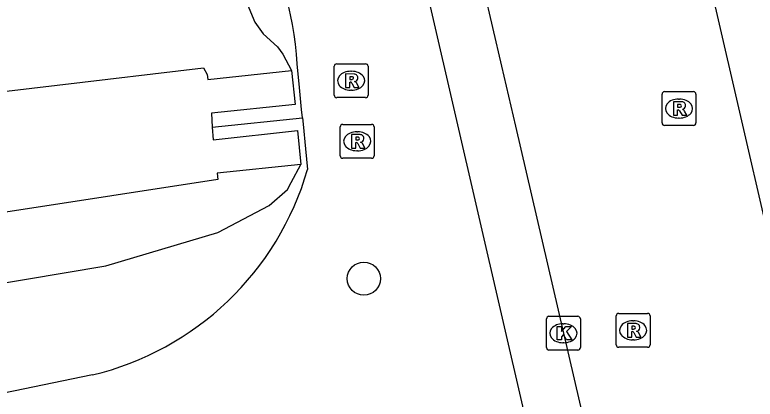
# Model space of a CAD drawing. Extents: x 156414 to 157775, y 382335 to 383765.
# Drawn here: x 156596.44 to 156618.3, y 383147.13 to 383158.49 of the extents above; entities that cross this region are included whole.
import ezdxf

# ---------------------------------------------------------------- set-up
doc = ezdxf.new("R2010")
doc.units = 0
for name, color, linetype in [('IMGEO_Boom', 7, 'Continuous'), ('IMGEO_Groenvoorziening', 7, 'Continuous'), ('IMGEO_Kolk', 7, 'Continuous'), ('IMGEO_Muur', 7, 'Continuous'), ('IMGEO_Rijbaan_lokaal_gesloten', 7, 'Continuous'), ('IMGEO_Rioolput', 7, 'Continuous'), ('IMGEO_Voetpad_open', 7, 'Continuous'), ('IMGEO_Waterloop', 7, 'Continuous')]:
    doc.layers.add(name, color=color, linetype=linetype)

msp = doc.modelspace()

# ---------------------------------------------------------------- linework, layer by layer
at = {"layer": 'IMGEO_Boom'}
msp.add_circle((156606.746, 383150.694), 0.489, dxfattribs=at)
at = {"layer": 'IMGEO_Groenvoorziening'}
for points in [[(156574.363, 383161.219), (156581.063, 383163.189), (156585.601, 383163.516), (156592.049, 383164.039), (156596.693, 383165.514), (156599.191, 383164.695), (156601.055, 383163.019), (156602.491, 383160.649), (156603.127, 383159.247), (156603.526, 383158.269), (156603.775, 383157.924), (156604.2, 383157.543), (156604.355, 383157.322), (156604.61, 383156.847)], [(156604.934, 383155.45), (156604.909, 383155.696), (156604.847, 383156.341), (156604.779, 383157.038)], [(156602.273, 383155.175), (156604.934, 383155.45)], [(156604.934, 383155.45), (156604.954, 383155.261), (156605.024, 383154.534), (156605.084, 383153.919)], [(156560.011, 383145.154), (156561.952, 383144.621), (156565.731, 383144.754), (156572.343, 383145.393), (156577.445, 383147.597), (156583.03, 383147.687), (156590.022, 383149.19), (156594.38, 383150.275), (156599.127, 383151.071), (156602.438, 383152.062), (156603.948, 383152.857), (156604.494, 383153.328), (156604.602, 383153.532), (156604.89, 383154.065)], [(156598.737, 383147.848), (156569.844, 383141.874), (156556.891, 383136.241)]]:
    msp.add_lwpolyline(points, dxfattribs=at)
for centre, radius, start, end in [((156593.968, 383156.325), 10.834, 3.7719, 101.8637), ((156596.683, 383156.349), 8.745, 283.5839, 343.8696)]:
    msp.add_arc(centre, radius, start, end, dxfattribs=at)
at = {"layer": 'IMGEO_Kolk'}
for p, q in [((156612.135, 383148.656), (156612.135, 383149.508)), ((156612.21, 383149.582), (156613.062, 383149.582)), ((156613.136, 383149.508), (156613.136, 383148.656)), ((156612.623, 383149.362), (156612.648, 383149.362)), ((156612.646, 383148.802), (156612.621, 383148.802)), ((156613.062, 383148.582), (156612.21, 383148.582))]:
    msp.add_line(p, q, dxfattribs=at)
for points in [[(156612.135, 383148.656), (156612.135, 383149.508)], [(156612.21, 383149.582), (156613.062, 383149.582)], [(156613.136, 383149.508), (156613.136, 383148.656)], [(156612.456, 383149.282), (156612.579, 383149.282), (156612.579, 383149.131), (156612.709, 383149.282), (156612.873, 383149.282), (156612.727, 383149.131), (156612.88, 383148.882), (156612.728, 383148.882), (156612.643, 383149.046), (156612.579, 383148.979), (156612.579, 383148.882), (156612.456, 383148.882), (156612.456, 383149.282)], [(156613.062, 383148.582), (156612.21, 383148.582)]]:
    msp.add_lwpolyline(points, dxfattribs=at)
for centre, start, end in [((156612.212, 383149.506), 91.552, 178.448), ((156612.212, 383149.506), 91.552, 178.448), ((156613.06, 383149.506), 1.552, 88.448), ((156613.06, 383149.506), 1.552, 88.448), ((156612.212, 383148.658), 181.552, 268.448), ((156612.212, 383148.658), 181.552, 268.448), ((156613.06, 383148.658), 271.552, 358.448), ((156613.06, 383148.658), 271.552, 358.448)]:
    msp.add_arc(centre, 0.0765, start, end, dxfattribs=at)
for centre, major_axis, ratio, start_param, end_param in [((156612.622, 383149.082), (-0.387, 0.002), 0.722429, 4.712389, 7.853982), ((156612.647, 383149.082), (-0.39, 0.002), 0.717154, 1.570796, 4.712389)]:
    msp.add_ellipse(centre, major_axis=major_axis, ratio=ratio, start_param=start_param, end_param=end_param, dxfattribs=at)
at = {"layer": 'IMGEO_Muur'}
for points in [[(156602.137, 383156.574), (156604.61, 383156.847), (156604.715, 383155.842), (156602.246, 383155.584)], [(156602.299, 383154.795), (156604.785, 383155.069), (156604.89, 383154.065), (156602.416, 383153.807)]]:
    msp.add_lwpolyline(points, dxfattribs=at)
at = {"layer": 'IMGEO_Rijbaan_lokaal_gesloten'}
for points in [[(156604.228, 383185.332), (156605.138, 383181.345), (156607.274, 383172.184), (156607.631, 383170.655), (156608.688, 383166.122), (156610.807, 383156.976), (156611.219, 383155.197), (156612.636, 383149.082), (156613.108, 383147.048), (156617.496, 383128.135), (156617.736, 383127.073)], [(156624.688, 383125.939), (156617.12, 383158.729)]]:
    msp.add_lwpolyline(points, dxfattribs=at)
at = {"layer": 'IMGEO_Rioolput'}
for p, q in [((156605.871, 383156.116), (156605.871, 383156.968)), ((156605.946, 383157.042), (156606.798, 383157.042)), ((156606.872, 383156.968), (156606.872, 383156.116)), ((156606.359, 383156.822), (156606.384, 383156.822)), ((156606.382, 383156.262), (156606.357, 383156.262)), ((156606.798, 383156.042), (156605.946, 383156.042)), ((156615.546, 383155.294), (156615.546, 383156.146)), ((156615.621, 383156.22), (156616.473, 383156.22)), ((156616.547, 383156.146), (156616.547, 383155.294)), ((156616.034, 383156), (156616.059, 383156)), ((156616.057, 383155.44), (156616.032, 383155.44)), ((156606.048, 383154.327), (156606.048, 383155.179)), ((156606.123, 383155.253), (156606.975, 383155.253)), ((156607.049, 383155.179), (156607.049, 383154.327)), ((156616.473, 383155.22), (156615.621, 383155.22)), ((156606.536, 383155.033), (156606.561, 383155.033)), ((156606.559, 383154.473), (156606.534, 383154.473)), ((156606.975, 383154.253), (156606.123, 383154.253)), ((156614.193, 383148.742), (156614.193, 383149.594)), ((156614.268, 383149.668), (156615.12, 383149.668)), ((156615.194, 383149.594), (156615.194, 383148.742)), ((156614.681, 383149.448), (156614.706, 383149.448)), ((156614.704, 383148.888), (156614.679, 383148.888)), ((156615.12, 383148.668), (156614.268, 383148.668))]:
    msp.add_line(p, q, dxfattribs=at)
for points in [[(156605.871, 383156.116), (156605.871, 383156.968)], [(156605.946, 383157.042), (156606.798, 383157.042)], [(156606.872, 383156.968), (156606.872, 383156.116)], [(156606.46, 383156.74), (156606.208, 383156.742), (156606.208, 383156.342)], [(156606.208, 383156.342), (156606.332, 383156.342), (156606.332, 383156.504), (156606.343, 383156.504)], [(156606.386, 383156.661), (156606.332, 383156.661), (156606.332, 383156.58)], [(156606.332, 383156.58), (156606.384, 383156.58)], [(156606.39, 383156.475), (156606.461, 383156.342), (156606.601, 383156.342), (156606.536, 383156.468)], [(156606.798, 383156.042), (156605.946, 383156.042)], [(156615.546, 383155.294), (156615.546, 383156.146)], [(156615.621, 383156.22), (156616.473, 383156.22)], [(156616.547, 383156.146), (156616.547, 383155.294)], [(156616.135, 383155.918), (156615.883, 383155.92), (156615.883, 383155.52)], [(156616.061, 383155.839), (156616.007, 383155.839), (156616.007, 383155.758)], [(156615.883, 383155.52), (156616.007, 383155.52), (156616.007, 383155.682), (156616.018, 383155.682)], [(156616.007, 383155.758), (156616.059, 383155.758)], [(156616.065, 383155.653), (156616.136, 383155.52), (156616.276, 383155.52), (156616.211, 383155.646)], [(156606.048, 383154.327), (156606.048, 383155.179)], [(156606.123, 383155.253), (156606.975, 383155.253)], [(156607.049, 383155.179), (156607.049, 383154.327)], [(156616.473, 383155.22), (156615.621, 383155.22)], [(156606.637, 383154.951), (156606.385, 383154.953), (156606.385, 383154.553)], [(156606.563, 383154.872), (156606.509, 383154.872), (156606.509, 383154.791)], [(156606.509, 383154.791), (156606.561, 383154.791)], [(156606.385, 383154.553), (156606.509, 383154.553), (156606.509, 383154.715), (156606.52, 383154.715)], [(156606.567, 383154.686), (156606.638, 383154.553), (156606.778, 383154.553), (156606.713, 383154.679)], [(156606.975, 383154.253), (156606.123, 383154.253)], [(156614.193, 383148.742), (156614.193, 383149.594)], [(156614.268, 383149.668), (156615.12, 383149.668)], [(156615.194, 383149.594), (156615.194, 383148.742)], [(156614.782, 383149.366), (156614.53, 383149.368), (156614.53, 383148.968)], [(156614.708, 383149.287), (156614.654, 383149.287), (156614.654, 383149.206)], [(156614.53, 383148.968), (156614.654, 383148.968), (156614.654, 383149.13), (156614.665, 383149.13)], [(156614.654, 383149.206), (156614.706, 383149.206)], [(156614.712, 383149.101), (156614.783, 383148.968), (156614.923, 383148.968), (156614.858, 383149.094)], [(156615.12, 383148.668), (156614.268, 383148.668)]]:
    msp.add_lwpolyline(points, dxfattribs=at)
for centre, radius, start, end in [((156605.948, 383156.966), 0.0765, 91.552, 178.448), ((156605.948, 383156.966), 0.0765, 91.552, 178.448), ((156606.796, 383156.966), 0.0765, 1.552, 88.448), ((156606.796, 383156.966), 0.0765, 1.552, 88.448), ((156606.459, 383156.63), 0.109, 350.3612, 89.416), ((156606.342, 383156.451), 0.0533, 26.0293, 88.6989), ((156606.368, 383156.769), 0.19, 274.7715, 282.9687), ((156606.392, 383156.565), 0.0964, 77.0061, 93.1865), ((156606.406, 383156.622), 0.0378, 276.6634, 79.6772), ((156606.457, 383156.63), 0.112, 277.5842, 350.9817), ((156606.441, 383156.415), 0.108, 29.5134, 73.7905), ((156605.948, 383156.118), 0.0765, 181.552, 268.448), ((156605.948, 383156.118), 0.0765, 181.552, 268.448), ((156606.796, 383156.118), 0.0765, 271.552, 358.448), ((156606.796, 383156.118), 0.0765, 271.552, 358.448), ((156615.623, 383156.144), 0.0765, 91.552, 178.448), ((156615.623, 383156.144), 0.0765, 91.552, 178.448), ((156616.471, 383156.144), 0.0765, 1.552, 88.448), ((156616.471, 383156.144), 0.0765, 1.552, 88.448), ((156616.067, 383155.743), 0.0964, 77.0061, 93.1865), ((156616.081, 383155.8), 0.0378, 276.6634, 79.6772), ((156616.134, 383155.808), 0.109, 350.3612, 89.416), ((156616.017, 383155.629), 0.0533, 26.0293, 88.6989), ((156616.043, 383155.947), 0.19, 274.7715, 282.9687), ((156616.132, 383155.808), 0.112, 277.5842, 350.9817), ((156616.116, 383155.593), 0.108, 29.5134, 73.7905), ((156606.125, 383155.177), 0.0765, 91.552, 178.448), ((156606.125, 383155.177), 0.0765, 91.552, 178.448), ((156606.973, 383155.177), 0.0765, 1.552, 88.448), ((156606.973, 383155.177), 0.0765, 1.552, 88.448), ((156615.623, 383155.296), 0.0765, 181.552, 268.448), ((156615.623, 383155.296), 0.0765, 181.552, 268.448), ((156616.471, 383155.296), 0.0765, 271.552, 358.448), ((156616.471, 383155.296), 0.0765, 271.552, 358.448), ((156606.636, 383154.841), 0.109, 350.3612, 89.416), ((156606.545, 383154.98), 0.19, 274.7715, 282.9687), ((156606.569, 383154.776), 0.0964, 77.0061, 93.1865), ((156606.583, 383154.833), 0.0378, 276.6634, 79.6772), ((156606.634, 383154.841), 0.112, 277.5842, 350.9817), ((156606.618, 383154.626), 0.108, 29.5134, 73.7905), ((156606.519, 383154.662), 0.0533, 26.0293, 88.6989), ((156606.125, 383154.329), 0.0765, 181.552, 268.448), ((156606.125, 383154.329), 0.0765, 181.552, 268.448), ((156606.973, 383154.329), 0.0765, 271.552, 358.448), ((156606.973, 383154.329), 0.0765, 271.552, 358.448), ((156614.27, 383149.592), 0.0765, 91.552, 178.448), ((156614.27, 383149.592), 0.0765, 91.552, 178.448), ((156615.118, 383149.592), 0.0765, 1.552, 88.448), ((156615.118, 383149.592), 0.0765, 1.552, 88.448), ((156614.714, 383149.191), 0.0964, 77.0061, 93.1865), ((156614.728, 383149.248), 0.0378, 276.6634, 79.6772), ((156614.781, 383149.256), 0.109, 350.3612, 89.416), ((156614.664, 383149.077), 0.0533, 26.0293, 88.6989), ((156614.69, 383149.395), 0.19, 274.7715, 282.9687), ((156614.779, 383149.256), 0.112, 277.5842, 350.9817), ((156614.763, 383149.041), 0.108, 29.5134, 73.7905), ((156614.27, 383148.744), 0.0765, 181.552, 268.448), ((156614.27, 383148.744), 0.0765, 181.552, 268.448), ((156615.118, 383148.744), 0.0765, 271.552, 358.448), ((156615.118, 383148.744), 0.0765, 271.552, 358.448)]:
    msp.add_arc(centre, radius, start, end, dxfattribs=at)
for centre, major_axis, ratio, start_param, end_param in [((156606.358, 383156.542), (-0.387, 0.002), 0.722429, 4.712389, 7.853982), ((156606.383, 383156.542), (-0.39, 0.002), 0.717154, 1.570796, 4.712389), ((156616.033, 383155.72), (-0.387, 0.002), 0.722429, 4.712389, 7.853982), ((156616.058, 383155.72), (-0.39, 0.002), 0.717154, 1.570796, 4.712389), ((156606.535, 383154.753), (-0.387, 0.002), 0.722429, 4.712389, 7.853982), ((156606.56, 383154.753), (-0.39, 0.002), 0.717154, 1.570796, 4.712389), ((156614.68, 383149.168), (-0.387, 0.002), 0.722429, 4.712389, 7.853982), ((156614.705, 383149.168), (-0.39, 0.002), 0.717154, 1.570796, 4.712389)]:
    msp.add_ellipse(centre, major_axis=major_axis, ratio=ratio, start_param=start_param, end_param=end_param, dxfattribs=at)
at = {"layer": 'IMGEO_Voetpad_open'}
msp.add_lwpolyline([(156611.496, 383146.671), (156605.987, 383170.552)], dxfattribs=at)
at = {"layer": 'IMGEO_Waterloop'}
for points in [[(156571.767, 383153.342), (156602.013, 383156.923), (156602.12, 383156.723), (156602.137, 383156.574), (156604.61, 383156.847)], [(156604.61, 383156.847), (156604.715, 383155.842), (156602.246, 383155.584), (156602.273, 383155.175)], [(156602.273, 383155.175), (156602.299, 383154.795), (156604.785, 383155.069), (156604.89, 383154.065)], [(156604.89, 383154.065), (156602.416, 383153.807), (156602.437, 383153.628), (156577.268, 383149.746)]]:
    msp.add_lwpolyline(points, dxfattribs=at)

doc.saveas('drawing.dxf')
